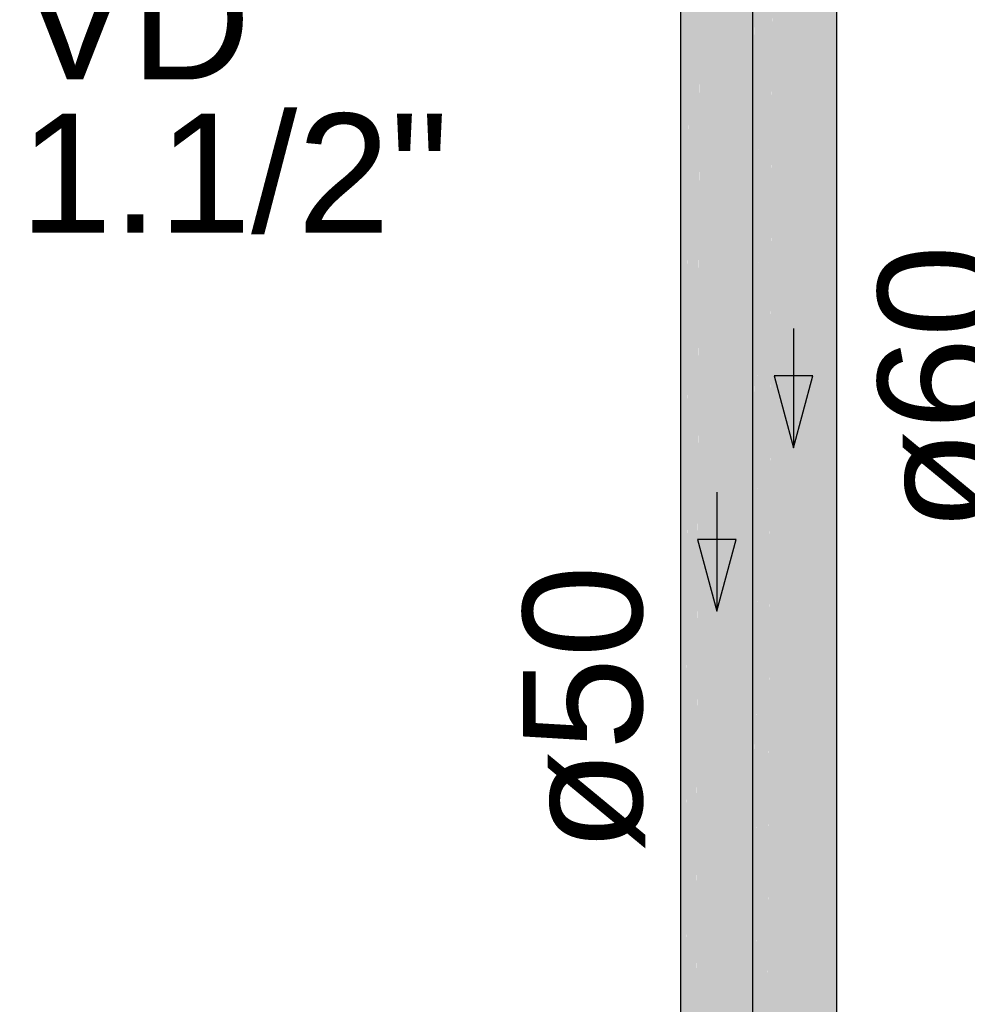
# Model space of a CAD drawing. Header units: millimetres. Extents: x 567 to 934, y -1 to 364.
# Tile 883 of 1056: x 810.63 to 812.22, y 67.1 to 68.75. Entities that reach past the tile are written whole.
import ezdxf

# ---------------------------------------------------------------- set-up
doc = ezdxf.new("R2010")
doc.units = ezdxf.units.MM
doc.header["$MEASUREMENT"] = 0
doc.linetypes.add('NULL', pattern=[0])
for name, color, linetype, lineweight in [('AF-Condutos', 140, 'Continuous', 25), ('AF-Sentido conduto', 140, 'Continuous', 30), ('AF-Textos conduto', 7, 'Continuous', 9), ('Textos', 7, 'Continuous', 9)]:
    doc.layers.add(name, color=color, linetype=linetype, lineweight=lineweight)
doc.styles.add('Arial', font='arial.ttf')

msp = doc.modelspace()

# ---------------------------------------------------------------- hatches: boundary and pattern name
at = {"layer": 'AF-Condutos', "linetype": 'Continuous'}
for points in [[(811.8565, 65.2528), (811.8616, 65.2482), (811.8715, 70.4435), (811.8727, 70.8845), (811.8565, 65.3903)], [(811.7349, 64.9546), (811.7388, 64.9401), (811.7388, 70.5684)], [(811.7388, 64.9401), (811.7527, 64.9278), (811.7527, 70.5561)], [(811.7527, 64.9278), (811.7741, 64.9198), (811.7741, 70.5481)], [(811.7992, 64.9175), (811.8238, 64.9213), (811.8238, 70.5496)], [(811.8238, 64.9213), (811.8436, 64.9305), (811.8436, 70.5588)], [(811.7349, 64.9546), (811.7388, 70.5316), (811.7349, 70.5359)], [(811.7741, 64.9198), (811.7992, 64.9175), (811.7992, 70.5458)], [(811.8613, 67.0208), (811.8613, 70.5328), (811.8565, 65.3903)], [(811.7388, 70.5301), (811.7388, 64.9401), (811.7526, 70.5249)], [(811.7527, 70.5214), (811.7527, 64.9278), (811.7739, 70.5168)], [(811.7991, 70.5159), (811.7741, 70.5189), (811.7741, 64.9198)], [(811.7992, 64.9175), (811.8237, 70.5195), (811.7992, 70.5167)], [(811.8435, 70.5218), (811.8238, 70.5195), (811.8238, 64.9213)], [(811.8552, 64.9436), (811.8565, 70.5311), (811.8492, 70.5285), (811.8488, 70.4826), (811.8436, 70.5227), (811.8436, 64.9305), (811.8549, 70.4464)], [(811.8549, 70.4509), (811.8436, 64.9305), (811.8552, 64.9436)], [(811.8552, 64.9436), (811.8565, 64.9583), (811.8565, 70.4494)], [(811.8565, 65.2528), (811.8565, 70.4429), (811.8565, 70.4496)], [(811.8565, 65.3903), (811.8612, 70.4438), (811.8565, 70.4495)], [(811.8613, 67.0208), (811.8714, 70.4409), (811.8613, 70.4466)], [(811.8616, 65.2482), (811.8727, 65.2384), (811.8964, 70.4473), (811.8715, 70.4448)], [(811.8984, 65.2287), (811.9285, 65.226), (811.958, 65.2306), (811.9818, 65.2417), (811.9957, 65.2574), (811.9973, 65.275), (811.9973, 70.1916), (811.9971, 70.3815), (811.8964, 70.4397), (811.8727, 65.2384)]]:
    msp.add_hatch(color=151, dxfattribs=at).paths.add_polyline_path(points)

# ---------------------------------------------------------------- linework, layer by layer
at = {"layer": 'AF-Condutos'}
for p, q in [((811.7349, 70.5359), (811.7349, 64.9546)), ((811.8565, 65.2528), (811.8565, 70.4429)), ((811.9973, 65.275), (811.9973, 70.1916))]:
    msp.add_line(p, q, dxfattribs=at)
at = {"layer": 'AF-Sentido conduto'}
for p, q in [((811.957, 68.1531), (811.8923, 68.1531)), ((811.8923, 68.1531), (811.9247, 68.0324)), ((811.9247, 68.0324), (811.957, 68.1531)), ((811.8284, 67.8788), (811.7637, 67.8788)), ((811.7637, 67.8788), (811.796, 67.7581)), ((811.796, 67.7581), (811.8284, 67.8788))]:
    msp.add_line(p, q, dxfattribs=at)
for points in [[(811.9247, 68.2324), (811.9247, 68.0324)], [(811.796, 67.9581), (811.796, 67.7581)]]:
    msp.add_lwpolyline(points, dxfattribs=at)

# ---------------------------------------------------------------- texts
at = {"layer": 'AF-Textos conduto', "linetype": 'NULL', "char_height": 0.2, "width": 0.962805, "attachment_point": 8, "rotation": 90.0002, "line_spacing_factor": 0.6, "style": 'Arial'}
for s, insert in [('ø60', (812.2714, 68.1324)), ('ø50', (811.6759, 67.5951))]:
    msp.add_mtext(s, dxfattribs=dict(at, insert=insert))
at = {"layer": 'Textos', "linetype": 'NULL', "char_height": 0.2, "attachment_point": 7, "line_spacing_factor": 0.6, "style": 'Arial'}
for s, insert, width in [('VD', (810.6261, 68.6503), 0.776524), ('1.1/2"', (810.6261, 68.3903), 1.440854)]:
    msp.add_mtext(s, dxfattribs=dict(at, insert=insert, width=width))

doc.saveas('drawing.dxf')
